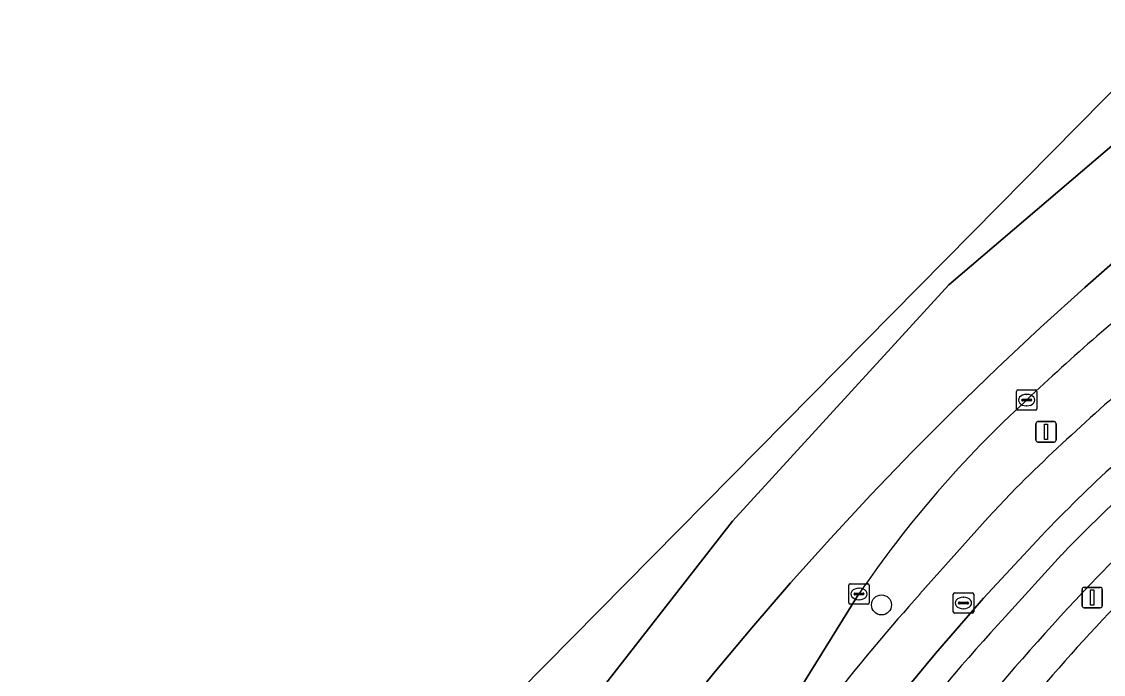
# Model space of a CAD drawing. Extents: x 159262 to 160143, y 383399 to 384319.
# Drawn here: x 159268.7 to 159321.6, y 384196.5 to 384228.4 of the extents above; entities that cross this region are included whole.
import ezdxf

# ---------------------------------------------------------------- set-up
doc = ezdxf.new("R2010")
doc.units = 0
for name, color, linetype in [('IMGEO_Berm_groen', 7, 'Continuous'), ('IMGEO_Boom', 7, 'Continuous'), ('IMGEO_Erf', 7, 'Continuous'), ('IMGEO_Kolk', 7, 'Continuous'), ('IMGEO_Lichtmast', 7, 'Continuous'), ('IMGEO_Parkeervlak_open', 7, 'Continuous'), ('IMGEO_Rijbaan_lokaal_gesloten', 7, 'Continuous'), ('IMGEO_Rijbaan_lokaal_open', 7, 'Continuous'), ('IMGEO_Rijbaan_regionaal_gesloten', 7, 'Continuous'), ('IMGEO_Rioolput', 7, 'Continuous'), ('IMGEO_Verkeersbordpaal', 7, 'Continuous'), ('IMGEO_Voetpad_open', 7, 'Continuous')]:
    doc.layers.add(name, color=color, linetype=linetype)

msp = doc.modelspace()

# ---------------------------------------------------------------- linework, layer by layer
at = {"layer": 'IMGEO_Berm_groen'}
for points in [[(159312.668, 384200.438), (159315.994, 384204.182), (159317.354, 384205.61)], [(159309.685, 384200.434), (159299.369, 384183.816)]]:
    msp.add_lwpolyline(points, dxfattribs=at)
for centre, radius, start, end in [((159384.935, 384139.788), 97.03, 128.2234, 133.71223), ((159389.265, 384133.276), 101.997, 129.19928, 134.83208), ((159354.861, 384169.686), 54.647, 132.5826, 145.7599), ((159391.213, 384130.361), 105.262, 138.26088, 145.39025)]:
    msp.add_arc(centre, radius, start, end, dxfattribs=at)
at = {"layer": 'IMGEO_Boom'}
msp.add_circle((159310.786, 384199.897), 0.489, dxfattribs=at)
at = {"layer": 'IMGEO_Erf'}
msp.add_arc((159378.139, 384145.483), 77.964, 130.14249, 140.83366, dxfattribs=at)
at = {"layer": 'IMGEO_Kolk'}
for p, q in [((159317.384, 384209.496), (159317.384, 384210.348)), ((159317.459, 384210.422), (159318.311, 384210.422)), ((159317.872, 384210.202), (159317.897, 384210.202)), ((159318.385, 384210.348), (159318.385, 384209.496)), ((159317.643, 384209.916), (159317.643, 384209.928)), ((159318.081, 384209.879), (159317.683, 384209.879)), ((159317.686, 384209.965), (159318.084, 384209.965)), ((159318.127, 384209.928), (159318.127, 384209.916)), ((159318.311, 384209.422), (159317.459, 384209.422)), ((159317.895, 384209.642), (159317.87, 384209.642)), ((159309.185, 384200.006), (159309.185, 384200.858)), ((159309.26, 384200.932), (159310.112, 384200.932)), ((159309.673, 384200.712), (159309.698, 384200.712)), ((159310.186, 384200.858), (159310.186, 384200.006)), ((159309.444, 384200.426), (159309.444, 384200.438)), ((159309.882, 384200.389), (159309.484, 384200.389)), ((159309.487, 384200.475), (159309.885, 384200.475)), ((159309.696, 384200.152), (159309.671, 384200.152)), ((159309.928, 384200.438), (159309.928, 384200.426)), ((159310.112, 384199.932), (159309.26, 384199.932))]:
    msp.add_line(p, q, dxfattribs=at)
for points in [[(159317.384, 384209.496), (159317.384, 384210.348)], [(159317.459, 384210.422), (159318.311, 384210.422)], [(159318.385, 384210.348), (159318.385, 384209.496)], [(159318.311, 384209.422), (159317.459, 384209.422)], [(159309.185, 384200.006), (159309.185, 384200.858)], [(159309.26, 384200.932), (159310.112, 384200.932)], [(159310.186, 384200.858), (159310.186, 384200.006)], [(159310.112, 384199.932), (159309.26, 384199.932)]]:
    msp.add_lwpolyline(points, dxfattribs=at)
for centre, radius, start, end in [((159317.461, 384210.346), 0.0765, 91.552, 178.448), ((159317.461, 384210.346), 0.0765, 91.552, 178.448), ((159318.309, 384210.346), 0.0765, 1.552, 88.448), ((159318.309, 384210.346), 0.0765, 1.552, 88.448), ((159317.683, 384209.925), 0.0403, 85.8775, 175.7526), ((159317.68, 384209.915), 0.0366, 178.938, 274.7102), ((159318.084, 384209.922), 0.043, 264.8664, 352.4533), ((159318.088, 384209.927), 0.0386, 1.7309, 96.639), ((159317.461, 384209.498), 0.0765, 181.552, 268.448), ((159317.461, 384209.498), 0.0765, 181.552, 268.448), ((159318.309, 384209.498), 0.0765, 271.552, 358.448), ((159318.309, 384209.498), 0.0765, 271.552, 358.448), ((159309.262, 384200.856), 0.0765, 91.552, 178.448), ((159309.262, 384200.856), 0.0765, 91.552, 178.448), ((159310.11, 384200.856), 0.0765, 1.552, 88.448), ((159310.11, 384200.856), 0.0765, 1.552, 88.448), ((159309.484, 384200.435), 0.0403, 85.8775, 175.7526), ((159309.481, 384200.425), 0.0366, 178.938, 274.7102), ((159309.885, 384200.432), 0.043, 264.8664, 352.4533), ((159309.889, 384200.437), 0.0386, 1.7309, 96.639), ((159309.262, 384200.008), 0.0765, 181.552, 268.448), ((159309.262, 384200.008), 0.0765, 181.552, 268.448), ((159310.11, 384200.008), 0.0765, 271.552, 358.448), ((159310.11, 384200.008), 0.0765, 271.552, 358.448)]:
    msp.add_arc(centre, radius, start, end, dxfattribs=at)
for centre, major_axis, ratio, start_param, end_param in [((159317.871, 384209.922), (-0.387, 0.002), 0.722429, 4.712389, 7.853982), ((159317.896, 384209.922), (-0.39, 0.002), 0.717154, 1.570796, 4.712389), ((159309.672, 384200.432), (-0.387, 0.002), 0.722429, 4.712389, 7.853982), ((159309.697, 384200.432), (-0.39, 0.002), 0.717154, 1.570796, 4.712389)]:
    msp.add_ellipse(centre, major_axis=major_axis, ratio=ratio, start_param=start_param, end_param=end_param, dxfattribs=at)
at = {"layer": 'IMGEO_Lichtmast'}
for p, q in [((159320.693, 384200.757), (159321.483, 384200.757)), ((159321.483, 384200.757), (159320.693, 384200.757)), ((159320.593, 384199.857), (159320.593, 384200.657)), ((159320.593, 384200.657), (159320.593, 384199.857)), ((159321.583, 384200.657), (159321.583, 384199.857)), ((159321.583, 384199.857), (159321.583, 384200.657)), ((159321.483, 384199.757), (159320.693, 384199.757)), ((159320.693, 384199.757), (159321.483, 384199.757))]:
    msp.add_line(p, q, dxfattribs=at)
msp.add_lwpolyline([(159321.013, 384200.632), (159321.163, 384200.632), (159321.163, 384199.882), (159321.013, 384199.882), (159321.013, 384200.632)], dxfattribs=at)
for centre, start, end in [((159320.693, 384200.657), 90, 180), ((159320.693, 384200.657), 90, 180), ((159321.483, 384200.657), 0, 90), ((159321.483, 384200.657), 360, 90), ((159320.693, 384199.857), 180, 270), ((159320.693, 384199.857), 180, 270), ((159321.483, 384199.857), 270, 0), ((159321.483, 384199.857), 270, 0)]:
    msp.add_arc(centre, 0.1, start, end, dxfattribs=at)
at = {"layer": 'IMGEO_Parkeervlak_open'}
msp.add_lwpolyline([(159319.588, 384202.34), (159316.828, 384199.309)], dxfattribs=at)
for centre, radius, start, end in [((159366.589, 384157.501), 64.958, 129.29234, 136.34843), ((159388.22, 384135.874), 93.534, 131.99449, 135.9172), ((159422.474, 384105.188), 139.5, 136.65129, 143.933), ((159386.288, 384135.248), 94.491, 137.31522, 147.63108)]:
    msp.add_arc(centre, radius, start, end, dxfattribs=at)
at = {"layer": 'IMGEO_Rijbaan_lokaal_gesloten'}
for points in [[(159318.605, 384203.282), (159315.779, 384200.223), (159313.431, 384197.512), (159310.752, 384194.284)], [(159316.828, 384199.309), (159319.588, 384202.34)]]:
    msp.add_lwpolyline(points, dxfattribs=at)
for centre, radius, start, end in [((159378.948, 384145.301), 83.684, 129.20128, 136.144), ((159366.589, 384157.501), 64.958, 129.29234, 136.34843), ((159386.288, 384135.248), 94.491, 137.31522, 147.63108)]:
    msp.add_arc(centre, radius, start, end, dxfattribs=at)
at = {"layer": 'IMGEO_Rijbaan_lokaal_open'}
for points in [[(159317.354, 384205.61), (159315.994, 384204.182), (159312.668, 384200.438)], [(159310.752, 384194.284), (159313.431, 384197.512), (159315.779, 384200.223), (159318.605, 384203.282)]]:
    msp.add_lwpolyline(points, dxfattribs=at)
for centre, radius, start, end in [((159389.265, 384133.276), 101.997, 129.19928, 134.83208), ((159378.948, 384145.301), 83.684, 129.20128, 136.144), ((159391.213, 384130.361), 105.262, 138.26088, 145.39025)]:
    msp.add_arc(centre, radius, start, end, dxfattribs=at)
at = {"layer": 'IMGEO_Rijbaan_regionaal_gesloten'}
for points in [[(159272.41, 384139.83), (159275.639, 384152.115), (159279.125, 384161.573), (159284.708, 384174.33), (159290.18, 384185.037), (159296.673, 384195.241), (159303.494, 384203.99), (159314.075, 384215.561), (159324.375, 384224.349), (159337.861, 384233.763), (159344.188, 384237.881), (159349.775, 384241.197), (159359.142, 384246.764), (159358.087, 384248.64), (159326.921, 384229.989), (159293.057, 384195.635), (159291.526, 384193.446), (159285.796, 384183.593), (159283.483, 384179.194), (159280.211, 384172.631)], [(159348.417, 384236.517), (159360.8, 384243.819), (159359.142, 384246.764), (159349.775, 384241.197), (159344.188, 384237.881), (159337.861, 384233.763), (159324.375, 384224.349), (159314.075, 384215.561), (159303.494, 384203.99), (159296.673, 384195.241), (159290.18, 384185.037), (159284.708, 384174.33), (159279.125, 384161.573), (159275.639, 384152.115), (159272.41, 384139.83), (159270.512, 384129.935), (159269.455, 384121.477), (159268.741, 384109.268), (159268.949, 384097.91), (159270.771, 384065.944), (159271.874, 384037.989), (159272.497, 384029.26), (159272.525, 384029.091), (159269.932, 384092.762)], [(159298.937, 384191.924), (159300.742, 384194.266), (159302.57, 384196.536), (159304.438, 384198.773), (159306.344, 384200.977), (159308.289, 384203.148), (159310.271, 384205.284), (159312.289, 384207.386), (159314.344, 384209.452), (159316.435, 384211.482), (159318.561, 384213.476), (159320.721, 384215.432), (159322.914, 384217.351), (159325.141, 384219.231), (159327.4, 384221.072), (159329.691, 384222.873), (159332.013, 384224.634), (159334.365, 384226.355), (159336.747, 384228.034), (159339.157, 384229.672), (159341.593, 384231.271)], [(159339.157, 384229.672), (159336.747, 384228.034), (159334.365, 384226.355), (159332.013, 384224.634), (159329.691, 384222.873), (159327.4, 384221.072), (159325.141, 384219.231), (159322.914, 384217.351), (159320.721, 384215.432), (159318.561, 384213.476), (159316.435, 384211.482), (159314.344, 384209.452), (159312.289, 384207.386), (159310.271, 384205.284), (159308.289, 384203.148), (159306.344, 384200.977), (159304.438, 384198.773), (159302.57, 384196.536), (159300.742, 384194.266), (159298.937, 384191.924), (159297.349, 384187.862)], [(159295.503, 384184.253), (159299.369, 384183.816), (159309.685, 384200.434)]]:
    msp.add_lwpolyline(points, dxfattribs=at)
for centre, radius, start, end in [((159384.935, 384139.788), 97.03, 128.2234, 133.71223), ((159354.861, 384169.686), 54.647, 132.5826, 145.7599)]:
    msp.add_arc(centre, radius, start, end, dxfattribs=at)
at = {"layer": 'IMGEO_Rioolput'}
for p, q in [((159314.292, 384199.565), (159314.292, 384200.417)), ((159314.367, 384200.491), (159315.219, 384200.491)), ((159314.78, 384200.271), (159314.805, 384200.271)), ((159315.293, 384200.417), (159315.293, 384199.565)), ((159314.551, 384199.985), (159314.551, 384199.997)), ((159314.989, 384199.948), (159314.591, 384199.948)), ((159314.594, 384200.034), (159314.992, 384200.034)), ((159314.803, 384199.711), (159314.778, 384199.711)), ((159315.035, 384199.997), (159315.035, 384199.985)), ((159315.219, 384199.491), (159314.367, 384199.491))]:
    msp.add_line(p, q, dxfattribs=at)
for points in [[(159314.292, 384199.565), (159314.292, 384200.417)], [(159314.367, 384200.491), (159315.219, 384200.491)], [(159315.293, 384200.417), (159315.293, 384199.565)], [(159315.219, 384199.491), (159314.367, 384199.491)]]:
    msp.add_lwpolyline(points, dxfattribs=at)
for centre, radius, start, end in [((159314.369, 384200.415), 0.0765, 91.552, 178.448), ((159314.369, 384200.415), 0.0765, 91.552, 178.448), ((159315.217, 384200.415), 0.0765, 1.552, 88.448), ((159315.217, 384200.415), 0.0765, 1.552, 88.448), ((159314.591, 384199.994), 0.0403, 85.8775, 175.7526), ((159314.588, 384199.984), 0.0366, 178.938, 274.7102), ((159314.992, 384199.991), 0.043, 264.8664, 352.4533), ((159314.996, 384199.996), 0.0386, 1.7309, 96.639), ((159314.369, 384199.567), 0.0765, 181.552, 268.448), ((159314.369, 384199.567), 0.0765, 181.552, 268.448), ((159315.217, 384199.567), 0.0765, 271.552, 358.448), ((159315.217, 384199.567), 0.0765, 271.552, 358.448)]:
    msp.add_arc(centre, radius, start, end, dxfattribs=at)
for centre, major_axis, ratio, start_param, end_param in [((159314.779, 384199.991), (-0.387, 0.002), 0.722429, 4.712389, 7.853982), ((159314.804, 384199.991), (-0.39, 0.002), 0.717154, 1.570796, 4.712389)]:
    msp.add_ellipse(centre, major_axis=major_axis, ratio=ratio, start_param=start_param, end_param=end_param, dxfattribs=at)
at = {"layer": 'IMGEO_Verkeersbordpaal'}
for p, q in [((159318.334, 384207.966), (159318.334, 384208.766)), ((159318.334, 384208.766), (159318.334, 384207.966)), ((159318.434, 384208.866), (159319.224, 384208.866)), ((159319.224, 384208.866), (159318.434, 384208.866)), ((159319.324, 384208.766), (159319.324, 384207.966)), ((159319.324, 384207.966), (159319.324, 384208.766)), ((159319.224, 384207.866), (159318.434, 384207.866)), ((159318.434, 384207.866), (159319.224, 384207.866))]:
    msp.add_line(p, q, dxfattribs=at)
msp.add_lwpolyline([(159318.754, 384208.741), (159318.904, 384208.741), (159318.904, 384207.991), (159318.754, 384207.991), (159318.754, 384208.741)], dxfattribs=at)
for centre, start, end in [((159318.434, 384208.766), 90, 180), ((159318.434, 384208.766), 90, 180), ((159319.224, 384208.766), 0, 90), ((159319.224, 384208.766), 360, 90), ((159318.434, 384207.966), 180, 270), ((159318.434, 384207.966), 180, 270), ((159319.224, 384207.966), 270, 0), ((159319.224, 384207.966), 270, 0)]:
    msp.add_arc(centre, 0.1, start, end, dxfattribs=at)
at = {"layer": 'IMGEO_Voetpad_open'}
for centre, radius, start, end in [((159378.139, 384145.483), 77.964, 130.14249, 140.83366), ((159388.22, 384135.874), 93.534, 131.99449, 135.9172), ((159422.474, 384105.188), 139.5, 136.65129, 143.933)]:
    msp.add_arc(centre, radius, start, end, dxfattribs=at)

doc.saveas('drawing.dxf')
